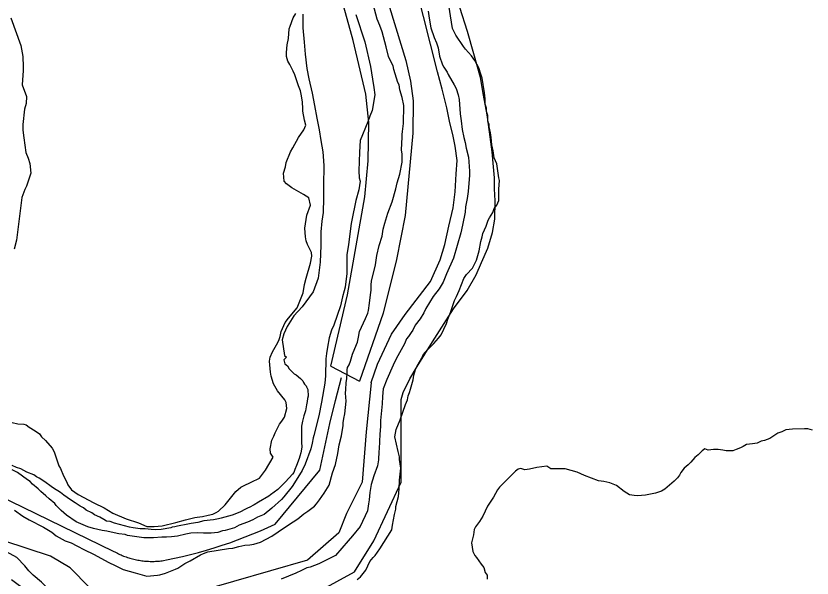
# Model space of a CAD drawing. Extents: x 3694830 to 3732949, y 415201 to 440970.
# Drawn here: x 3703221 to 3703884, y 429828 to 430296 of the extents above; entities that cross this region are included whole.
import ezdxf

# ---------------------------------------------------------------- set-up
doc = ezdxf.new("R2010")
doc.units = 0
for name, color, linetype in [('V-LEVE-TOET', 7, 'Continuous'), ('V-ROAD-CNTR', 7, 'Continuous'), ('V-SITE-VEGE', 7, 'Continuous'), ('V-TOPO-SHOR', 7, 'Continuous')]:
    doc.layers.add(name, color=color, linetype=linetype)

msp = doc.modelspace()

# ---------------------------------------------------------------- linework, layer by layer
at = {"layer": 'V-LEVE-TOET'}
msp.add_line((3703483.03, 430004.09), (3703506.92, 429991.56), dxfattribs=at)
for points in [[(3703497.1, 430413.04), (3703527.77, 430317.19), (3703545.34, 430258.68), (3703549.41, 430241.68), (3703551.41, 430225.09), (3703551.3, 430198.16), (3703544.79, 430129.81), (3703537.59, 430092.96), (3703526.63, 430048.25), (3703506.92, 429991.56)], [(3703483.03, 430004.09), (3703496.96, 430063.7), (3703511.39, 430145.28), (3703514.01, 430175.1), (3703514.56, 430207.01), (3703512.17, 430230.64), (3703501.59, 430275.44), (3703477.1, 430363.81)]]:
    msp.add_lwpolyline(points, dxfattribs=at)
at = {"layer": 'V-ROAD-CNTR'}
msp.add_lwpolyline([(3703205.08, 429897.1), (3703301.83, 429850.23), (3703301.83, 429850.23), (3703302.3, 429849.96), (3703303.29, 429849.42), (3703304.28, 429848.89), (3703305.29, 429848.38), (3703306.3, 429847.88), (3703307.33, 429847.41), (3703308.36, 429846.95), (3703309.4, 429846.51), (3703310.44, 429846.08), (3703311.5, 429845.68), (3703312.56, 429845.3), (3703313.62, 429844.93), (3703314.7, 429844.58), (3703315.77, 429844.25), (3703316.86, 429843.94), (3703317.95, 429843.65), (3703319.04, 429843.38), (3703320.14, 429843.12), (3703321.25, 429842.89), (3703322.35, 429842.67), (3703323.46, 429842.48), (3703324.58, 429842.3), (3703325.7, 429842.15), (3703326.82, 429842.01), (3703327.94, 429841.89), (3703329.06, 429841.79), (3703330.19, 429841.72), (3703331.31, 429841.66), (3703332.44, 429841.62), (3703333.57, 429841.6), (3703334.7, 429841.6), (3703335.83, 429841.62), (3703336.95, 429841.66), (3703338.08, 429841.72), (3703339.21, 429841.8), (3703340.33, 429841.9), (3703341.45, 429842.02), (3703342.57, 429842.15), (3703343.69, 429842.31), (3703346.2, 429842.8), (3703352.89, 429844.2), (3703359.54, 429845.71), (3703366.18, 429847.33), (3703372.78, 429849.08), (3703379.36, 429850.93), (3703385.9, 429852.9), (3703392.4, 429854.98), (3703398.87, 429857.18), (3703405.29, 429859.49), (3703411.68, 429861.91), (3703418.02, 429864.45), (3703424.32, 429867.09), (3703430.58, 429869.84), (3703436.78, 429872.7), (3703473.79, 429917.68), (3703477.86, 429937.03), (3703482.23, 429956.32), (3703486.9, 429975.54), (3703491.87, 429994.67)], dxfattribs=at)
at = {"layer": 'V-SITE-VEGE'}
for points in [[(3703489.87, 429938.54), (3703491.93, 429946.3), (3703493.32, 429954.74), (3703493.33, 429957.11), (3703493.69, 429960.49), (3703494.71, 429964.54), (3703495.77, 429975.01), (3703495.13, 429981.77), (3703495.48, 429984.81), (3703495.84, 429990.22), (3703496.19, 429993.93), (3703496.55, 429999), (3703496.56, 430001.03), (3703496.91, 430003.05), (3703498.27, 430005.42), (3703499.3, 430008.45), (3703501.01, 430014.19), (3703504.42, 430022.29), (3703505.11, 430024.31), (3703506.14, 430028.36), (3703506.84, 430033.09), (3703511.95, 430043.88), (3703513.66, 430048.27), (3703514.35, 430050.63), (3703515.05, 430056.71), (3703516.09, 430063.47), (3703516.45, 430067.52), (3703516.46, 430071.91), (3703516.82, 430074.95), (3703520.25, 430088.46), (3703521.3, 430096.23), (3703523.36, 430104.67), (3703525.76, 430112.43), (3703526.11, 430114.45), (3703526.46, 430118.17), (3703527.84, 430123.23), (3703530.58, 430131.67), (3703534, 430141.12), (3703537.08, 430151.92), (3703538.12, 430156.98), (3703540.52, 430164.07), (3703542.25, 430174.2), (3703542.28, 430180.62), (3703541.95, 430184.34), (3703542.34, 430194.82), (3703542.35, 430197.18), (3703542.7, 430199.55), (3703543.4, 430206.3), (3703543.42, 430210.7), (3703543.78, 430216.78), (3703543.8, 430221.17), (3703542.48, 430227.94), (3703540.48, 430234.37), (3703539.82, 430238.43), (3703538.81, 430240.46), (3703535.48, 430251.29), (3703534.82, 430254.33), (3703532.81, 430258.06), (3703531.13, 430262.12), (3703529.14, 430270.24), (3703525.82, 430282.76), (3703523.81, 430287.83), (3703521.47, 430293.25), (3703517.14, 430310.17)], [(3703613.71, 430212.97), (3703612.62, 430216.29), (3703612.63, 430219.05), (3703611.54, 430222.37), (3703611.56, 430226.79), (3703611.03, 430231.77), (3703608.87, 430243.93), (3703607.78, 430247.25), (3703606.15, 430252.79), (3703602.85, 430258.88), (3703600.11, 430262.76), (3703595.16, 430268.31), (3703593.51, 430270.52), (3703586.92, 430279.95), (3703584.18, 430285.49), (3703580.42, 430310.37)], [(3703503.91, 430297.04), (3703511.25, 430274.37), (3703515.89, 430253.73), (3703517.54, 430243.25), (3703518.86, 430236.15), (3703519.51, 430230.06), (3703517.42, 430217.23), (3703515.38, 430212.51), (3703513.67, 430207.78), (3703507.52, 430192.26), (3703506.8, 430182.47), (3703506.4, 430166.92), (3703506.71, 430161.17), (3703507.37, 430158.13), (3703506.33, 430151.04), (3703503.93, 430142.26), (3703500.47, 430125.72), (3703499.79, 430123.02), (3703497.68, 430105.45), (3703496.3, 430097.01), (3703496.23, 430081.46), (3703494.83, 430069.98), (3703494.14, 430066.94), (3703492.77, 430061.88), (3703491.04, 430054.45), (3703485.57, 430038.25), (3703483.52, 430034.2), (3703481.47, 430027.79), (3703480.08, 430020.02), (3703479.38, 430014.62), (3703478.69, 430010.23), (3703478.63, 429996.04), (3703477.93, 429989.95), (3703475.15, 429974.08), (3703473.08, 429962.94), (3703468.95, 429946.4), (3703468.27, 429944.37), (3703467.58, 429939.98), (3703466.2, 429935.26), (3703461.75, 429922.43), (3703459.03, 429917.38), (3703454.26, 429909.29), (3703450.86, 429903.89), (3703443.73, 429895.47), (3703442.03, 429893.12), (3703433.89, 429886.05), (3703427.44, 429880.67), (3703422.02, 429878.33), (3703417.96, 429876.32), (3703413.56, 429874.31), (3703406.79, 429871.64), (3703402.72, 429869.63), (3703394.94, 429867.3), (3703392.92, 429866.97), (3703388.85, 429865.63), (3703383.44, 429864.98), (3703377.02, 429865.01), (3703371.95, 429865.36), (3703366.54, 429865.05), (3703362.15, 429864.39), (3703355.38, 429862.73), (3703350.31, 429862.08), (3703346.25, 429861.76), (3703342.2, 429861.77), (3703335.44, 429861.13), (3703327.33, 429861.16), (3703313.81, 429863.25), (3703311.79, 429863.93), (3703306.39, 429864.63), (3703302.67, 429865.32), (3703296.6, 429866.7), (3703292.54, 429867.39), (3703285.45, 429869.11), (3703280.73, 429870.49), (3703270.94, 429874.58), (3703262.86, 429880.03), (3703258.48, 429884.1), (3703254.44, 429888.17), (3703253.1, 429889.87), (3703248.38, 429893.6), (3703245.69, 429896.32), (3703241.65, 429899.72), (3703239.29, 429902.09), (3703234.58, 429905.83), (3703232.56, 429908.2), (3703230.54, 429909.56), (3703222.12, 429915.69), (3703217.73, 429917.73)], [(3703564.08, 430299.83), (3703564.73, 430294.08), (3703566.38, 430285.96), (3703569.05, 430277.84), (3703571.06, 430273.44), (3703572.4, 430269.38), (3703573.38, 430262.28), (3703576.05, 430255.17), (3703577.06, 430253.14), (3703579.74, 430249.07), (3703580.75, 430247.04), (3703585.78, 430238.57), (3703587.46, 430235.52), (3703589.13, 430230.1), (3703589.79, 430226.38), (3703590.75, 430214.21), (3703591.4, 430208.47), (3703592.38, 430201.36), (3703593.71, 430194.6), (3703594.7, 430190.54), (3703595.7, 430185.8), (3703597.69, 430178.36), (3703598.32, 430166.53), (3703598.3, 430163.15), (3703597.23, 430149.64), (3703596.53, 430143.89), (3703595.15, 430136.8), (3703594.79, 430132.41), (3703592.72, 430121.6), (3703591.34, 430115.19), (3703585.17, 430094.26), (3703579.37, 430081.11), (3703576.63, 430074.02), (3703573.23, 430068.63), (3703568.13, 430062.23), (3703562, 430052.12), (3703560.3, 430048.74), (3703557.24, 430043.69), (3703553.16, 430038.3), (3703551.12, 430034.25), (3703549.75, 430032.23), (3703547.71, 430028.86), (3703546.01, 430026.84), (3703544.31, 430022.79), (3703537.49, 430010.32), (3703534.77, 430004.92), (3703529.65, 429993.11), (3703526.57, 429985.35), (3703525.87, 429978.94), (3703525.84, 429972.85), (3703525.49, 429970.15), (3703524.43, 429959), (3703524.41, 429953.93), (3703523.71, 429947.52), (3703523.32, 429935.35), (3703522.97, 429932.99), (3703522.6, 429926.23), (3703521.9, 429921.16), (3703518.83, 429912.73), (3703516.43, 429905.64), (3703515.39, 429898.89), (3703515.02, 429892.8), (3703514.33, 429889.43), (3703513.63, 429883.69), (3703507.49, 429870.53), (3703501.04, 429862.79), (3703497.31, 429858.74), (3703486.78, 429846.62), (3703478.99, 429842.6), (3703472.89, 429839.59), (3703465.78, 429836.91), (3703463.08, 429836.25), (3703458.67, 429833.9), (3703453.93, 429831.9), (3703441.74, 429826.88)], [(3703456, 430237.77), (3703453, 430246.91), (3703451.66, 430249.95), (3703448.98, 430255.37), (3703447.3, 430258.09), (3703445.97, 430262.15), (3703445.98, 430265.52), (3703446.69, 430271.94), (3703447.73, 430277.01), (3703448.43, 430285.11), (3703449.12, 430287.48), (3703451.51, 430294.23), (3703453.9, 430297.93)], [(3703216.59, 430294.35), (3703224.94, 430271.33), (3703226.6, 430262.2), (3703226.89, 430253.41), (3703226.88, 430250.37), (3703226.15, 430238.55), (3703229.49, 430228.73), (3703229.47, 430222.99), (3703228.09, 430218.26), (3703226.69, 430205.42), (3703226.67, 430200.69), (3703227.32, 430194.27), (3703228.95, 430182.1), (3703230.96, 430177.36), (3703232.3, 430172.96), (3703233.27, 430164.84), (3703229.51, 430154.04), (3703228.15, 430151.35), (3703225.75, 430144.6), (3703221.21, 430109.13), (3703219.49, 430101.7)], [(3703217.56, 429957.27), (3703222.29, 429956.24), (3703227.36, 429955.88), (3703229.38, 429955.19), (3703231.74, 429953.49), (3703236.8, 429950.43), (3703240.5, 429947.71), (3703242.18, 429945.34), (3703245.55, 429942.28), (3703250.93, 429935.84), (3703252.6, 429932.79), (3703256.61, 429921.28), (3703257.95, 429918.91), (3703260.29, 429912.82), (3703262.98, 429908.08), (3703263.98, 429905.37), (3703267, 429901.3), (3703272.73, 429897.22), (3703285.54, 429890.41), (3703294.31, 429886.31), (3703301.39, 429881.89), (3703312.52, 429877.11), (3703322.99, 429873.68), (3703329.73, 429870.61), (3703335.81, 429870.59), (3703342.58, 429871.24), (3703354.08, 429873.89), (3703361.86, 429876.22), (3703369.64, 429878.22), (3703371.67, 429878.55), (3703376.06, 429878.87), (3703380.8, 429880.2), (3703384.86, 429880.85), (3703387.57, 429882.2), (3703389.6, 429883.54), (3703395.03, 429888.59), (3703403.87, 429899.7), (3703407.94, 429903.4), (3703418.78, 429908.76), (3703421.48, 429909.76), (3703423.52, 429910.77), (3703428.61, 429917.51), (3703435.08, 429928.29), (3703432.73, 429931.68), (3703432.41, 429935.4), (3703433.79, 429942.49), (3703435.5, 429945.86), (3703436.52, 429948.56), (3703440.27, 429955.98), (3703442.31, 429958.34), (3703444.35, 429961.71), (3703446.41, 429968.8), (3703445.75, 429973.87), (3703444.75, 429976.24), (3703438.7, 429983.7), (3703435.34, 429989.46), (3703433.34, 429995.89), (3703432.68, 429999.27), (3703432.04, 430008.4), (3703432.39, 430011.78), (3703434.44, 430016.17), (3703438.87, 430023.92), (3703439.89, 430026.28), (3703440.92, 430028.98), (3703441.61, 430033.03), (3703445.02, 430040.45), (3703447.74, 430044.16), (3703454.88, 430052.91), (3703460, 430065.4), (3703461.04, 430072.15), (3703462.42, 430077.55), (3703466.19, 430090.04), (3703467.23, 430095.78), (3703466.9, 430098.82), (3703463.55, 430105.6), (3703462.55, 430108.64), (3703461.89, 430112.03), (3703461.24, 430119.13), (3703462.98, 430129.93), (3703466.06, 430138.37), (3703464.73, 430144.46), (3703460.35, 430147.18), (3703450.57, 430152.63), (3703446.19, 430156.03), (3703444.18, 430158.4), (3703443.52, 430164.83), (3703445.24, 430170.22), (3703445.93, 430173.94), (3703449.35, 430182.71), (3703451.39, 430186.08), (3703456.16, 430194.51), (3703460.58, 430200.92), (3703462.29, 430204.96), (3703460.95, 430209.02), (3703459.63, 430216.46), (3703459.64, 430218.49), (3703459.33, 430224.24), (3703458.34, 430230.66), (3703457.68, 430233.37), (3703456, 430237.77)], [(3703504.85, 429826.59), (3703507.62, 429828.79), (3703512.07, 429834.3), (3703515.42, 429841.47), (3703518.19, 429844.77), (3703519.86, 429846.42), (3703523.75, 429851.93), (3703533.76, 429867.91), (3703534.33, 429871.78), (3703536.03, 429880.62), (3703537.15, 429885.03), (3703537.16, 429887.24), (3703539.41, 429895.52), (3703539.99, 429902.15), (3703540.02, 429909.34), (3703541.17, 429919.28), (3703540.09, 429926.47), (3703540.1, 429928.68), (3703539.02, 429933.1), (3703536.31, 429945.27), (3703537.44, 429951.34), (3703540.79, 429959.62), (3703545.26, 429972.31), (3703546.94, 429976.17), (3703547.5, 429979.49), (3703548.62, 429982.25), (3703549.19, 429985.01), (3703551.43, 429992.73), (3703552, 429996.6), (3703553.68, 430002.12), (3703554.79, 430004.32), (3703558.69, 430010.94), (3703559.81, 430013.7), (3703563.7, 430018.1), (3703568.69, 430023.05), (3703572.58, 430027.46), (3703574.8, 430030.21), (3703579.26, 430039.59), (3703580.38, 430043.45), (3703582.62, 430048.97), (3703585.98, 430058.9), (3703587.65, 430062.21), (3703589.88, 430067.17), (3703593.79, 430077.1), (3703596.02, 430080.41), (3703601.01, 430085.92), (3703604.36, 430092.53), (3703606.6, 430100.26), (3703607.74, 430107.99), (3703608.86, 430111.85), (3703609.42, 430114.62), (3703612.21, 430120.68), (3703613.89, 430125.65), (3703615.01, 430127.85), (3703617.79, 430132.27), (3703618.91, 430135.58), (3703621.13, 430138.33), (3703622.81, 430142.19), (3703622.85, 430151.59), (3703623.43, 430158.77), (3703622.89, 430160.98), (3703621.28, 430172.59), (3703619.09, 430177.57), (3703618.01, 430183.66), (3703616.93, 430188.64), (3703616.4, 430194.72), (3703615.86, 430198.59), (3703614.78, 430203.57), (3703614.79, 430205.78), (3703613.69, 430207.99), (3703613.71, 430212.97)], [(3703883.93, 429950.97), (3703880.07, 429952.09), (3703877.31, 429952.1), (3703867.36, 429951.59), (3703861.83, 429951.07), (3703858.5, 429949.42), (3703855.19, 429948.33), (3703848.54, 429943.94), (3703844.11, 429942.3), (3703841.34, 429941.76), (3703838.02, 429940.11), (3703834.15, 429939.58), (3703829.17, 429939.05), (3703826.4, 429937.4), (3703824.19, 429936.3), (3703820.31, 429934.67), (3703817.54, 429933.57), (3703812.02, 429933.59), (3703809.26, 429934.16), (3703805.39, 429934.73), (3703801.52, 429934.74), (3703797.1, 429934.21), (3703794.34, 429935.33), (3703792.12, 429933.68), (3703788.79, 429930.38), (3703786.02, 429928.18), (3703782.69, 429924.32), (3703780.47, 429922.12), (3703777.14, 429919.37), (3703774.36, 429915.52), (3703773.25, 429913.31), (3703771.58, 429911.11), (3703768.81, 429908.36), (3703761.04, 429901.76), (3703758.27, 429900.11), (3703753.29, 429898.48), (3703744.99, 429896.85), (3703738.36, 429896.33), (3703735.6, 429896.34), (3703731.73, 429896.91), (3703727.32, 429899.69), (3703720.71, 429904.69), (3703715.19, 429906.93), (3703710.23, 429908.05), (3703705.81, 429908.63), (3703694.22, 429913.1), (3703688.15, 429915.89), (3703678.22, 429918.69), (3703666.06, 429918.74), (3703662.75, 429920.97), (3703654.46, 429919.9), (3703648.37, 429918.27), (3703644.5, 429917.73), (3703641.19, 429918.85), (3703638.98, 429918.31), (3703636.76, 429916.66), (3703628.44, 429908.41), (3703623.44, 429903.45), (3703621.78, 429901.25), (3703618.43, 429895.18), (3703616.21, 429891.88), (3703613.43, 429887.47), (3703609.52, 429879.2), (3703606.74, 429874.79), (3703603.41, 429870.38), (3703602.29, 429868.17), (3703601.72, 429863.76), (3703600.04, 429857.13), (3703601.11, 429849.94), (3703602.75, 429846.62), (3703604.4, 429844.95), (3703608.25, 429839.41), (3703610.45, 429836.64), (3703611.53, 429832.21), (3703613.18, 429830), (3703613.17, 429826.68)], [(3703219.62, 429884.27), (3703226.69, 429879.17), (3703231.75, 429876.1), (3703243.89, 429869.97), (3703250.63, 429865.88), (3703254.33, 429862.83), (3703261.75, 429858.74), (3703266.81, 429857.03), (3703271.53, 429854.64), (3703277.94, 429851.23), (3703285.36, 429847.48), (3703289.07, 429845.78), (3703297.5, 429841.01), (3703303.91, 429837.94), (3703309.98, 429834.88), (3703320.1, 429832.13), (3703322.13, 429831.45), (3703329.89, 429829.38), (3703338.68, 429830.02), (3703340.71, 429830.35), (3703345.45, 429831.68), (3703353.57, 429835.03), (3703355.6, 429836.03), (3703361.37, 429839.73), (3703365.77, 429842.07), (3703374.58, 429847.1), (3703376.95, 429848.11), (3703380.67, 429849.44), (3703397.92, 429852.41), (3703401.3, 429852.73), (3703406.37, 429854.07), (3703411.45, 429855.06), (3703415.51, 429855.38), (3703418.89, 429856.04), (3703424.3, 429857.71), (3703433.79, 429862.73), (3703439.21, 429866.09), (3703447.68, 429872.14), (3703455.48, 429877.17), (3703460.56, 429881.21), (3703463.95, 429883.56), (3703469.38, 429887.59), (3703471.08, 429889.61), (3703473.46, 429892.98), (3703477.53, 429898.37), (3703481.62, 429905.11), (3703484.37, 429915.24), (3703486.76, 429922.33), (3703488.83, 429931.44), (3703489.87, 429938.54)], [(3703336.83, 429793.19), (3703317.23, 429791.59), (3703305.06, 429791.64), (3703297.63, 429792.35), (3703292.56, 429792.71), (3703283.11, 429795.79), (3703278.05, 429798.18), (3703271.98, 429800.23), (3703261.87, 429807.71), (3703260.19, 429809.74), (3703258.17, 429811.44), (3703253.79, 429813.82), (3703247.73, 429818.92), (3703243.69, 429822.66), (3703242, 429824.35), (3703235.27, 429830.13), (3703231.57, 429833.86), (3703228.2, 429837.93), (3703221.48, 429844.72), (3703206.64, 429852.89)]]:
    msp.add_lwpolyline(points, dxfattribs=at)
at = {"layer": 'V-TOPO-SHOR'}
for p, q in [((3703459.61, 430297.45), (3703459.76, 430286.07)), ((3703459.76, 430286.07), (3703460.71, 430274.1)), ((3703460.71, 430274.1), (3703461.66, 430264.12)), ((3703461.66, 430264.12), (3703463.01, 430252.14)), ((3703463.01, 430252.14), (3703464.57, 430243.36)), ((3703464.57, 430243.36), (3703467.51, 430231.57)), ((3703467.51, 430231.57), (3703469.46, 430221.19)), ((3703469.46, 430221.19), (3703471.41, 430210.6)), ((3703471.41, 430210.6), (3703473.36, 430201.02)), ((3703473.36, 430201.02), (3703474.53, 430192.24)), ((3703474.53, 430192.24), (3703476.28, 430182.65)), ((3703476.28, 430182.65), (3703477.23, 430171.28)), ((3703477.23, 430171.28), (3703476.96, 430154.72)), ((3703476.96, 430154.72), (3703476.92, 430144.14)), ((3703476.92, 430144.14), (3703476.47, 430132.17)), ((3703476.47, 430132.17), (3703475.44, 430124.99)), ((3703475.44, 430124.99), (3703474.8, 430116.02)), ((3703474.8, 430116.02), (3703474.75, 430104.65)), ((3703474.75, 430104.65), (3703474.1, 430090.68)), ((3703474.1, 430090.68), (3703472.44, 430077.52)), ((3703472.44, 430077.52), (3703468.4, 430066.17)), ((3703468.4, 430066.17), (3703459.17, 430053.64)), ((3703459.17, 430053.64), (3703452.16, 430046.08)), ((3703452.16, 430046.08), (3703446.54, 430037.33)), ((3703443.91, 430031.16), (3703442.5, 430026.17)), ((3703446.54, 430037.33), (3703443.91, 430031.16)), ((3703442.5, 430026.17), (3703444.44, 430013.2)), ((3703446.02, 430011.72), (3703443.8, 430009.35)), ((3703444.44, 430013.2), (3703446.02, 430011.72)), ((3703443.8, 430009.35), (3703444.69, 430006.16)), ((3703444.69, 430006.16), (3703446.96, 430004.33)), ((3703446.96, 430004.33), (3703448.32, 430002.05)), ((3703448.32, 430002.05), (3703449.68, 430000.67)), ((3703449.68, 430000.67), (3703450.59, 429999.76)), ((3703450.59, 429999.76), (3703452.4, 429997.93)), ((3703452.4, 429997.93), (3703454.22, 429997.01)), ((3703454.22, 429997.01), (3703457.85, 429993.81)), ((3703457.85, 429993.81), (3703459.66, 429991.98)), ((3703459.66, 429991.98), (3703460.11, 429990.61)), ((3703460.11, 429990.61), (3703461.02, 429989.24)), ((3703461.02, 429989.24), (3703462.38, 429987.87)), ((3703462.38, 429987.87), (3703462.82, 429986.96)), ((3703462.82, 429986.96), (3703463.73, 429984.68)), ((3703463.73, 429984.68), (3703464.16, 429979.21)), ((3703464.16, 429979.21), (3703463.7, 429977.39)), ((3703462.76, 429971.93), (3703462.29, 429968.74)), ((3703463.23, 429974.66), (3703462.76, 429971.93)), ((3703463.7, 429977.39), (3703463.23, 429974.66)), ((3703461.83, 429966.93), (3703460.45, 429962.84)), ((3703462.29, 429968.74), (3703461.83, 429966.93)), ((3703459.52, 429958.28), (3703458.59, 429954.19)), ((3703460.45, 429962.84), (3703459.52, 429958.28)), ((3703458.58, 429952.82), (3703458.54, 429942.81)), ((3703458.59, 429954.19), (3703458.58, 429952.82)), ((3703458.54, 429942.81), (3703458.53, 429939.62)), ((3703458.53, 429939.62), (3703458.98, 429938.25)), ((3703458.98, 429938.25), (3703458.97, 429936.89)), ((3703458.04, 429931.88), (3703457.12, 429929.15)), ((3703458.51, 429935.07), (3703458.04, 429931.88)), ((3703458.97, 429936.89), (3703458.51, 429935.07)), ((3703456.65, 429927.33), (3703454.35, 429921.42)), ((3703457.12, 429929.15), (3703456.65, 429927.33)), ((3703221.21, 429919.69), (3703217.57, 429921.53)), ((3703224.85, 429918.76), (3703221.21, 429919.69)), ((3703229.85, 429916.01), (3703224.85, 429918.76)), ((3703452.97, 429918.25), (3703452.05, 429915.52)), ((3703454.35, 429921.42), (3703452.97, 429918.25)), ((3703235.75, 429913.71), (3703229.85, 429916.01)), ((3703238.02, 429911.88), (3703235.75, 429913.71)), ((3703240.3, 429910.96), (3703238.02, 429911.88)), ((3703451.13, 429914.15), (3703445.19, 429907.8)), ((3703452.05, 429915.52), (3703451.13, 429914.15)), ((3703244.83, 429907.75), (3703240.3, 429910.96)), ((3703250.28, 429904.08), (3703244.83, 429907.75)), ((3703445.19, 429907.8), (3703441.98, 429904.63)), ((3703252.1, 429902.71), (3703250.28, 429904.08)), ((3703258, 429899.04), (3703252.1, 429902.71)), ((3703260.73, 429896.75), (3703258, 429899.04)), ((3703438.78, 429901.45), (3703432.85, 429896.93)), ((3703440.61, 429903.27), (3703438.78, 429901.45)), ((3703441.98, 429904.63), (3703440.61, 429903.27)), ((3703263.45, 429894.92), (3703260.73, 429896.75)), ((3703267.08, 429892.17), (3703263.45, 429894.92)), ((3703270.26, 429890.34), (3703267.08, 429892.17)), ((3703431.48, 429896.02), (3703422.8, 429891.05)), ((3703432.85, 429896.93), (3703431.48, 429896.02)), ((3703274.35, 429887.59), (3703270.26, 429890.34)), ((3703277.07, 429886.21), (3703274.35, 429887.59)), ((3703279.34, 429884.38), (3703277.07, 429886.21)), ((3703414.13, 429886.08), (3703411.39, 429884.72)), ((3703415.04, 429886.53), (3703414.13, 429886.08)), ((3703419.15, 429888.79), (3703415.04, 429886.53)), ((3703422.8, 429891.05), (3703419.15, 429888.79)), ((3703283.89, 429882.08), (3703279.34, 429884.38)), ((3703286.15, 429880.25), (3703283.89, 429882.08)), ((3703290.7, 429878.41), (3703286.15, 429880.25)), ((3703293.88, 429876.58), (3703290.7, 429878.41)), ((3703400.9, 429880.22), (3703391.78, 429877.52)), ((3703404.55, 429881.57), (3703400.9, 429880.22)), ((3703407.74, 429882.92), (3703404.55, 429881.57)), ((3703411.39, 429884.72), (3703407.74, 429882.92)), ((3703296.15, 429875.2), (3703293.88, 429876.58)), ((3703299.34, 429874.73), (3703296.15, 429875.2)), ((3703302.97, 429873.35), (3703299.34, 429874.73)), ((3703315.25, 429870.11), (3703302.97, 429873.35)), ((3703363.98, 429872.64), (3703355.33, 429870.85)), ((3703366.72, 429873.08), (3703363.98, 429872.64)), ((3703372.19, 429873.97), (3703366.72, 429873.08)), ((3703377.2, 429875.31), (3703372.19, 429873.97)), ((3703385.4, 429876.19), (3703377.2, 429875.31)), ((3703389.5, 429877.08), (3703385.4, 429876.19)), ((3703391.78, 429877.52), (3703389.5, 429877.08)), ((3703318.44, 429869.64), (3703315.25, 429870.11)), ((3703324.35, 429868.7), (3703318.44, 429869.64)), ((3703328.45, 429868.69), (3703324.35, 429868.7)), ((3703333.46, 429868.21), (3703328.45, 429868.69)), ((3703336.64, 429867.74), (3703333.46, 429868.21)), ((3703341.65, 429868.17), (3703336.64, 429867.74)), ((3703349.86, 429869.51), (3703341.65, 429868.17)), ((3703350.77, 429869.96), (3703349.86, 429869.51)), ((3703353.05, 429870.4), (3703350.77, 429869.96)), ((3703355.33, 429870.85), (3703353.05, 429870.4))]:
    msp.add_line(p, q, dxfattribs=at)
for points in [[(3703544.94, 430047.31), (3703566.07, 430074.58), (3703573.88, 430092.79), (3703577.9, 430105.65), (3703581.33, 430120.9), (3703584.77, 430136.15), (3703586.61, 430149.42), (3703587.46, 430164.29), (3703588.11, 430175.39), (3703586.37, 430187.49), (3703584.82, 430195.62), (3703581.9, 430208.12), (3703579.57, 430219.43), (3703575.67, 430234.91), (3703571.77, 430249.4), (3703554.22, 430318.65)], [(3703541.54, 429976.3), (3703543.28, 429982.3), (3703548.88, 429993.77), (3703554.87, 430003.86), (3703567.64, 430024.42), (3703585.01, 430051.9), (3703596.57, 430067.11), (3703603.96, 430080.36), (3703608.56, 430090.65), (3703613.57, 430102.53), (3703617.59, 430115.39), (3703619.42, 430126.68), (3703619.68, 430141.95), (3703619.13, 430151.86), (3703619.17, 430160.98), (3703618.41, 430170.3), (3703617.27, 430182.6), (3703615.74, 430195.09), (3703613.05, 430213.54), (3703610.14, 430230), (3703607.63, 430244.48), (3703602.16, 430264.33), (3703596.69, 430282.79), (3703590.43, 430302.84)], [(3703516.52, 429990.37), (3703516.56, 429990.54), (3703521.77, 430005.98), (3703533.57, 430030.71), (3703544.94, 430047.31)], [(3703516.52, 429990.37), (3703512.31, 429949.63), (3703509.06, 429907.47), (3703496.09, 429881.53), (3703489.61, 429865.31), (3703463.66, 429842.61), (3703340.43, 429806.94), (3703301.52, 429806.94), (3703282.06, 429819.91), (3703265.85, 429836.13), (3703249.63, 429845.85), (3703210.72, 429858.83)], [(3703217.2, 429826.4), (3703243.14, 429806.94), (3703269.09, 429790.72), (3703295.03, 429781), (3703324.22, 429781), (3703346.92, 429784.24), (3703385.83, 429793.97), (3703437.72, 429806.94), (3703473.39, 429816.67), (3703502.58, 429832.88), (3703518.79, 429858.83), (3703541.49, 429907.47), (3703541.49, 429933.41), (3703541.54, 429976.3)]]:
    msp.add_lwpolyline(points, dxfattribs=at)

doc.saveas('drawing.dxf')
